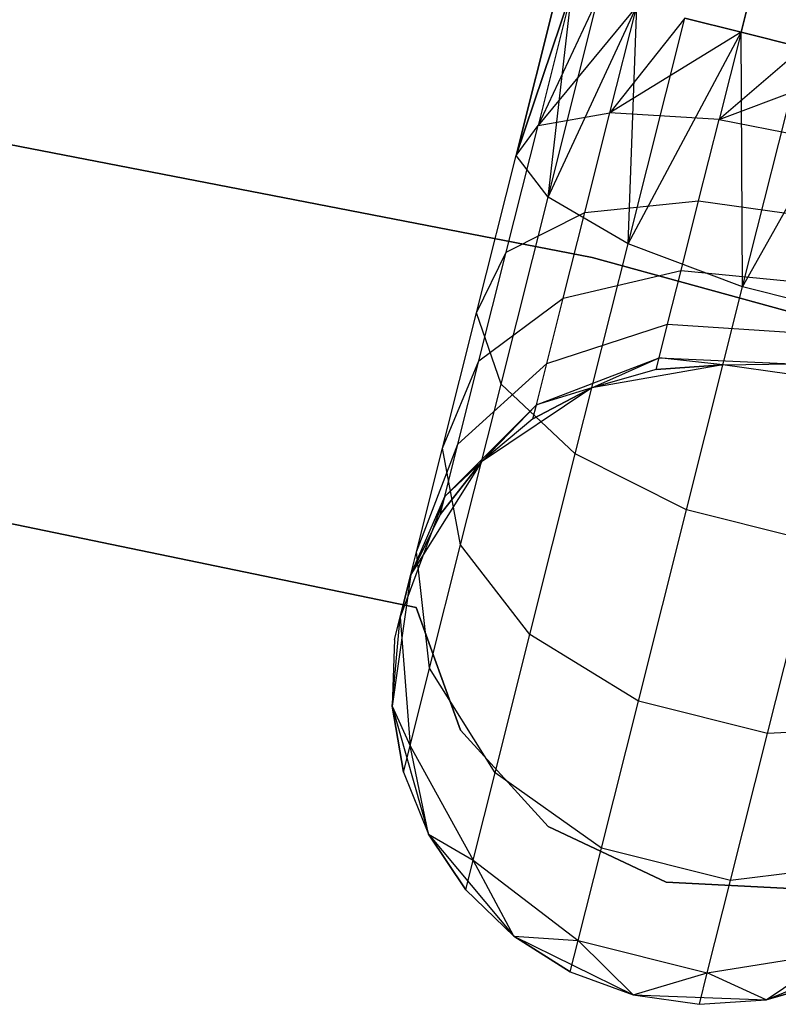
# Model space of a CAD drawing. Extents: x -189 to 189, y -189 to 189.
# Tile 470 of 591: x 7.9 to 10.27, y 38.99 to 42.07. Entities that reach past the tile are written whole.
import ezdxf

# ---------------------------------------------------------------- set-up
doc = ezdxf.new("R2010")
doc.units = 0
doc.header["$LTSCALE"] = 25.4
doc.layers.get('0').update_dxf_attribs({"linetype": 'CONTINUOUS'})

# ---------------------------------------------------------------- blocks, each defined once
blk = doc.blocks.new('CAMELEON-KENAI-C-12244_STL')
at = {"color": 0}
for p, q in [((40.7012, 163.4906, -10.4135), (10.153, 42.0316, -10.4135)), ((40.7012, 163.4906, -10.4135), (10.153, 42.0316, -10.4135)), ((10.153, 42.0316, -8.5864), (40.894, 163.4421, -8.5219)), ((10.153, 42.0316, -8.5864), (40.894, 163.4421, -8.5219)), ((9.4501, 41.6468, -9.5328), (9.583, 42.175, -9.6045)), ((9.583, 42.175, -9.3955), (9.4501, 41.6468, -9.5328)), ((9.583, 42.175, -9.3955), (9.4501, 41.6468, -9.5328)), ((9.4501, 41.6468, -9.5328), (9.583, 42.175, -9.6045)), ((9.4501, 41.6468, -9.5328), (9.6252, 42.1644, -9.809)), ((9.4501, 41.6468, -9.5328), (9.6252, 42.1644, -9.809)), ((9.6252, 42.1644, -9.191), (9.4501, 41.6468, -9.5328)), ((9.6252, 42.1644, -9.191), (9.4501, 41.6468, -9.5328)), ((9.6252, 42.1644, -9.191), (9.5184, 41.74, -9.1334)), ((9.6252, 42.1644, -9.191), (9.5184, 41.74, -9.1334)), ((9.5498, 41.5162, -9.9148), (9.6252, 42.1644, -9.809)), ((9.5498, 41.5162, -9.9148), (9.6252, 42.1644, -9.809)), ((9.7076, 42.1437, -9), (9.5184, 41.74, -9.1334)), ((9.7076, 42.1437, -9), (9.5184, 41.74, -9.1334)), ((9.5498, 41.5162, -9.9148), (9.7076, 42.1437, -10)), ((9.5498, 41.5162, -9.9148), (9.7076, 42.1437, -10)), ((9.8268, 42.1137, -8.8309), (9.5184, 41.74, -9.1334)), ((9.8268, 42.1137, -8.8309), (9.5184, 41.74, -9.1334)), ((9.5498, 41.5162, -9.9148), (9.8268, 42.1137, -10.1691)), ((9.5498, 41.5162, -9.9148), (9.8268, 42.1137, -10.1691)), ((9.7428, 41.7797, -8.7855), (9.8268, 42.1137, -8.8309)), ((9.7428, 41.7797, -8.7855), (9.8268, 42.1137, -8.8309)), ((9.8001, 41.3707, -10.2133), (9.8268, 42.1137, -10.1691)), ((9.8001, 41.3707, -10.2133), (9.8268, 42.1137, -10.1691)), ((9.9775, 42.0758, -8.691), (9.7428, 41.7797, -8.7855)), ((9.9775, 42.0758, -8.691), (9.7428, 41.7797, -8.7855)), ((9.8001, 41.3707, -10.2133), (9.9775, 42.0758, -10.309)), ((9.8001, 41.3707, -10.2133), (9.9775, 42.0758, -10.309)), ((9.9775, 42.0758, -10.309), (10.153, 42.0316, -10.4135)), ((10.153, 42.0316, -8.5864), (9.9775, 42.0758, -8.691)), ((10.153, 42.0316, -8.5864), (9.9775, 42.0758, -8.691)), ((9.9775, 42.0758, -10.309), (10.153, 42.0316, -10.4135)), ((10.153, 42.0316, -8.5864), (9.7428, 41.7797, -8.7855)), ((10.153, 42.0316, -8.5864), (9.7428, 41.7797, -8.7855)), ((9.8001, 41.3707, -10.2133), (10.153, 42.0316, -10.4135)), ((9.8001, 41.3707, -10.2133), (10.153, 42.0316, -10.4135)), ((10.153, 42.0316, -8.5864), (10.0844, 41.7589, -8.5494)), ((10.153, 42.0316, -8.5864), (10.0844, 41.7589, -8.5494)), ((10.1578, 41.2356, -10.3767), (10.153, 42.0316, -10.4135)), ((10.153, 42.0316, -10.4135), (10.3459, 41.9832, -10.4781)), ((10.1578, 41.2356, -10.3767), (10.153, 42.0316, -10.4135)), ((10.3459, 41.9832, -8.5219), (10.153, 42.0316, -8.5864)), ((10.3459, 41.9832, -8.5219), (10.153, 42.0316, -8.5864)), ((10.153, 42.0316, -10.4135), (10.3459, 41.9832, -10.4781)), ((10.3459, 41.9832, -8.5219), (10.0844, 41.7589, -8.5494)), ((10.3459, 41.9832, -8.5219), (10.0844, 41.7589, -8.5494)), ((10.1578, 41.2356, -10.3767), (10.3459, 41.9832, -10.4781)), ((10.1578, 41.2356, -10.3767), (10.3459, 41.9832, -10.4781)), ((6.4954, 41.9464, -1), (9.6878, 41.3273, -1)), ((9.6878, 41.3273, -8.5), (6.4954, 41.9464, -8.5)), ((9.6878, 41.3273, -8.5), (6.4954, 41.9464, -8.5)), ((6.4954, 41.9464, -1), (9.6878, 41.3273, -1)), ((10.0844, 41.7589, -8.5494), (10.5475, 41.9324, -8.5)), ((10.0844, 41.7589, -8.5494), (10.5475, 41.9324, -8.5)), ((10.1578, 41.2356, -10.3767), (10.5475, 41.9324, -10.5)), ((10.1578, 41.2356, -10.3767), (10.5475, 41.9324, -10.5)), ((9.5184, 41.74, -9.1334), (9.7428, 41.7797, -8.7855)), ((9.5184, 41.74, -9.1334), (9.7428, 41.7797, -8.7855)), ((9.6645, 41.4684, -8.6526), (9.7428, 41.7797, -8.7855)), ((9.6645, 41.4684, -8.6526), (9.7428, 41.7797, -8.7855)), ((10.0844, 41.7589, -8.5494), (9.7428, 41.7797, -8.7855)), ((10.0844, 41.7589, -8.5494), (9.7428, 41.7797, -8.7855)), ((9.4189, 41.3445, -8.9644), (9.5184, 41.74, -9.1334)), ((9.4189, 41.3445, -8.9644), (9.5184, 41.74, -9.1334)), ((9.4501, 41.6468, -9.5328), (9.5184, 41.74, -9.1334)), ((9.4501, 41.6468, -9.5328), (9.5184, 41.74, -9.1334)), ((10.0205, 41.5048, -8.4409), (10.0844, 41.7589, -8.5494)), ((10.0205, 41.5048, -8.4409), (10.0844, 41.7589, -8.5494)), ((10.0844, 41.7589, -8.5494), (10.4844, 41.6814, -8.4659)), ((10.0844, 41.7589, -8.5494), (10.4844, 41.6814, -8.4659)), ((9.3263, 41.1545, -9.3226), (9.4501, 41.6468, -9.5328)), ((9.3263, 41.1545, -9.3226), (9.4501, 41.6468, -9.5328)), ((9.5498, 41.5162, -9.9148), (9.4501, 41.6468, -9.5328)), ((9.5498, 41.5162, -9.9148), (9.4501, 41.6468, -9.5328)), ((9.4027, 40.9314, -9.6651), (9.5498, 41.5162, -9.9148)), ((9.4027, 40.9314, -9.6651), (9.5498, 41.5162, -9.9148)), ((9.8001, 41.3707, -10.2133), (9.5498, 41.5162, -9.9148)), ((9.8001, 41.3707, -10.2133), (9.5498, 41.5162, -9.9148)), ((9.6645, 41.4684, -8.6526), (10.0205, 41.5048, -8.4409)), ((9.6645, 41.4684, -8.6526), (10.0205, 41.5048, -8.4409)), ((9.9657, 41.2866, -8.2682), (10.0205, 41.5048, -8.4409)), ((9.9657, 41.2866, -8.2682), (10.0205, 41.5048, -8.4409)), ((10.0205, 41.5048, -8.4409), (10.4255, 41.4475, -8.366)), ((10.0205, 41.5048, -8.4409), (10.4255, 41.4475, -8.366)), ((9.4189, 41.3445, -8.9644), (9.6645, 41.4684, -8.6526)), ((9.4189, 41.3445, -8.9644), (9.6645, 41.4684, -8.6526)), ((9.5972, 41.2011, -8.4411), (9.6645, 41.4684, -8.6526)), ((9.5972, 41.2011, -8.4411), (9.6645, 41.4684, -8.6526)), ((9.6349, 40.7137, -9.9327), (9.8001, 41.3707, -10.2133)), ((9.6349, 40.7137, -9.9327), (9.8001, 41.3707, -10.2133)), ((10.1578, 41.2356, -10.3767), (9.8001, 41.3707, -10.2133)), ((10.1578, 41.2356, -10.3767), (9.8001, 41.3707, -10.2133)), ((9.3263, 41.1545, -9.3226), (9.4189, 41.3445, -8.9644)), ((9.3263, 41.1545, -9.3226), (9.4189, 41.3445, -8.9644)), ((9.3335, 41.0048, -8.6957), (9.4189, 41.3445, -8.9644)), ((9.3335, 41.0048, -8.6957), (9.4189, 41.3445, -8.9644)), ((9.6878, 41.3273, -1), (12.8235, 40.4656, -1)), ((12.8235, 40.4656, -8.5), (9.6878, 41.3273, -8.5)), ((9.6878, 41.3273, -8.5), (9.6878, 41.3273, -1)), ((9.6878, 41.3273, -8.5), (9.6878, 41.3273, -1)), ((12.8235, 40.4656, -8.5), (9.6878, 41.3273, -8.5)), ((9.6878, 41.3273, -1), (12.8235, 40.4656, -1)), ((9.5972, 41.2011, -8.4411), (9.9657, 41.2866, -8.2682)), ((9.5972, 41.2011, -8.4411), (9.9657, 41.2866, -8.2682)), ((9.9235, 41.1192, -8.0432), (9.9657, 41.2866, -8.2682)), ((9.9235, 41.1192, -8.0432), (9.9657, 41.2866, -8.2682)), ((9.9657, 41.2866, -8.2682), (10.375, 41.2467, -8.2071)), ((9.9657, 41.2866, -8.2682), (10.375, 41.2467, -8.2071)), ((9.9827, 40.5391, -10.0792), (10.1578, 41.2356, -10.3767)), ((9.9827, 40.5391, -10.0792), (10.1578, 41.2356, -10.3767)), ((10.5611, 41.1342, -10.3767), (10.1578, 41.2356, -10.3767)), ((10.5611, 41.1342, -10.3767), (10.1578, 41.2356, -10.3767)), ((9.3335, 41.0048, -8.6957), (9.5972, 41.2011, -8.4411)), ((9.3335, 41.0048, -8.6957), (9.5972, 41.2011, -8.4411)), ((9.5457, 40.9959, -8.1654), (9.5972, 41.2011, -8.4411)), ((9.5457, 40.9959, -8.1654), (9.5972, 41.2011, -8.4411)), ((9.22, 40.7318, -8.9881), (9.3263, 41.1545, -9.3226)), ((9.22, 40.7318, -8.9881), (9.3263, 41.1545, -9.3226)), ((9.4027, 40.9314, -9.6651), (9.3263, 41.1545, -9.3226)), ((9.4027, 40.9314, -9.6651), (9.3263, 41.1545, -9.3226)), ((9.5457, 40.9959, -8.1654), (9.9235, 41.1192, -8.0432)), ((9.5457, 40.9959, -8.1654), (9.9235, 41.1192, -8.0432)), ((9.8971, 41.0139, -7.7812), (9.9235, 41.1192, -8.0432)), ((9.8971, 41.0139, -7.7812), (9.9235, 41.1192, -8.0432)), ((9.9235, 41.1192, -8.0432), (10.3363, 41.0926, -8)), ((9.9235, 41.1192, -8.0432), (10.3363, 41.0926, -8)), ((9.22, 40.7318, -8.9881), (9.3335, 41.0048, -8.6957)), ((9.22, 40.7318, -8.9881), (9.3335, 41.0048, -8.6957)), ((9.268, 40.7442, -8.3455), (9.3335, 41.0048, -8.6957)), ((9.268, 40.7442, -8.3455), (9.3335, 41.0048, -8.6957)), ((9.268, 40.7442, -8.3455), (9.5457, 40.9959, -8.1654)), ((9.268, 40.7442, -8.3455), (9.5457, 40.9959, -8.1654)), ((9.5132, 40.867, -7.8445), (9.8971, 41.0139, -7.7812)), ((9.5132, 40.867, -7.8445), (9.8971, 41.0139, -7.7812)), ((9.5132, 40.867, -7.8445), (9.5457, 40.9959, -8.1654)), ((9.5132, 40.867, -7.8445), (9.5457, 40.9959, -8.1654)), ((9.687, 40.9208, -7.5), (9.8971, 41.0139, -7.7812)), ((9.687, 40.9208, -7.5), (9.8971, 41.0139, -7.7812)), ((10.0966, 40.9922, -2), (9.687, 40.9208, -2)), ((10.0966, 40.9922, -2), (9.687, 40.9208, -2)), ((9.888, 40.978, -7.5), (9.8971, 41.0139, -7.7812)), ((9.888, 40.978, -7.5), (9.8971, 41.0139, -7.7812)), ((10.0966, 40.9922, -7.5), (9.888, 40.978, -7.5)), ((9.888, 40.978, -7.5), (10.0966, 40.9922, -2)), ((9.888, 40.978, -7.5), (10.0966, 40.9922, -2)), ((10.0966, 40.9922, -7.5), (9.888, 40.978, -7.5)), ((10.0966, 40.9922, -7.5), (9.8971, 41.0139, -7.7812)), ((9.8971, 41.0139, -7.7812), (10.3119, 40.9957, -7.7588)), ((9.8971, 41.0139, -7.7812), (10.3119, 40.9957, -7.7588)), ((10.0966, 40.9922, -7.5), (9.8971, 41.0139, -7.7812)), ((10.0966, 40.9922, -7.5), (10.3119, 40.9957, -7.7588)), ((10.0966, 40.9922, -7.5), (10.3119, 40.9957, -7.7588)), ((10.3036, 40.9626, -2), (10.0966, 40.9922, -2)), ((10.3036, 40.9626, -7.5), (10.0966, 40.9922, -7.5)), ((10.0966, 40.9922, -7.5), (10.0966, 40.9922, -2)), ((10.3036, 40.9626, -2), (10.0966, 40.9922, -2)), ((10.0966, 40.9922, -7.5), (10.0966, 40.9922, -2)), ((10.3036, 40.9626, -7.5), (10.0966, 40.9922, -7.5)), ((9.888, 40.978, -7.5), (9.687, 40.9208, -2)), ((9.888, 40.978, -7.5), (9.687, 40.9208, -7.5)), ((9.888, 40.978, -7.5), (9.687, 40.9208, -2)), ((9.888, 40.978, -7.5), (9.687, 40.9208, -7.5)), ((9.2764, 40.4293, -9.2678), (9.4027, 40.9314, -9.6651)), ((9.2764, 40.4293, -9.2678), (9.4027, 40.9314, -9.6651)), ((9.6349, 40.7137, -9.9327), (9.4027, 40.9314, -9.6651)), ((9.6349, 40.7137, -9.9327), (9.4027, 40.9314, -9.6651)), ((9.687, 40.9208, -2), (9.3417, 40.689, -2)), ((9.687, 40.9208, -2), (9.3417, 40.689, -2)), ((9.687, 40.9208, -7.5), (9.5022, 40.823, -7.5)), ((9.5022, 40.823, -7.5), (9.687, 40.9208, -2)), ((9.5022, 40.823, -7.5), (9.687, 40.9208, -2)), ((9.687, 40.9208, -7.5), (9.5022, 40.823, -7.5)), ((9.687, 40.9208, -7.5), (9.5132, 40.867, -7.8445)), ((9.687, 40.9208, -7.5), (9.5132, 40.867, -7.8445)), ((9.687, 40.9208, -7.5), (9.687, 40.9208, -2)), ((9.687, 40.9208, -7.5), (9.687, 40.9208, -2)), ((9.5132, 40.867, -7.8445), (9.2268, 40.5804, -7.9377)), ((9.5132, 40.867, -7.8445), (9.2268, 40.5804, -7.9377)), ((9.3417, 40.689, -7.5), (9.5132, 40.867, -7.8445)), ((9.3417, 40.689, -7.5), (9.5132, 40.867, -7.8445)), ((9.5022, 40.823, -7.5), (9.5132, 40.867, -7.8445)), ((9.5022, 40.823, -7.5), (9.5132, 40.867, -7.8445)), ((9.5022, 40.823, -7.5), (9.3417, 40.689, -2)), ((9.5022, 40.823, -7.5), (9.3417, 40.689, -7.5)), ((9.5022, 40.823, -7.5), (9.3417, 40.689, -2)), ((9.5022, 40.823, -7.5), (9.3417, 40.689, -7.5)), ((9.1385, 40.4075, -8.5523), (9.268, 40.7442, -8.3455)), ((9.1385, 40.4075, -8.5523), (9.268, 40.7442, -8.3455)), ((9.1385, 40.4075, -8.5523), (9.22, 40.7318, -8.9881)), ((9.1385, 40.4075, -8.5523), (9.22, 40.7318, -8.9881)), ((9.2764, 40.4293, -9.2678), (9.22, 40.7318, -8.9881)), ((9.2764, 40.4293, -9.2678), (9.22, 40.7318, -8.9881)), ((9.2268, 40.5804, -7.9377), (9.268, 40.7442, -8.3455)), ((9.2268, 40.5804, -7.9377), (9.268, 40.7442, -8.3455)), ((9.3417, 40.689, -2), (9.1207, 40.3368, -2)), ((9.3417, 40.689, -2), (9.1207, 40.3368, -2)), ((9.3417, 40.689, -7.5), (9.2127, 40.5245, -7.5)), ((9.2127, 40.5245, -7.5), (9.3417, 40.689, -2)), ((9.2127, 40.5245, -7.5), (9.3417, 40.689, -2)), ((9.3417, 40.689, -7.5), (9.2127, 40.5245, -7.5)), ((9.3417, 40.689, -7.5), (9.2268, 40.5804, -7.9377)), ((9.3417, 40.689, -7.5), (9.2268, 40.5804, -7.9377)), ((9.3417, 40.689, -7.5), (9.3417, 40.689, -2)), ((9.3417, 40.689, -7.5), (9.3417, 40.689, -2)), ((9.493, 40.1495, -9.4863), (9.6349, 40.7137, -9.9327)), ((9.493, 40.1495, -9.4863), (9.6349, 40.7137, -9.9327)), ((9.9827, 40.5391, -10.0792), (9.6349, 40.7137, -9.9327)), ((9.9827, 40.5391, -10.0792), (9.6349, 40.7137, -9.9327)), ((9.2268, 40.5804, -7.9377), (9.0872, 40.2036, -8.0447)), ((9.2268, 40.5804, -7.9377), (9.0872, 40.2036, -8.0447)), ((9.1207, 40.3368, -7.5), (9.2268, 40.5804, -7.9377)), ((9.1207, 40.3368, -7.5), (9.2268, 40.5804, -7.9377)), ((9.2127, 40.5245, -7.5), (9.2268, 40.5804, -7.9377)), ((9.2127, 40.5245, -7.5), (9.2268, 40.5804, -7.9377)), ((7.596, 40.5528, -2), (9.1374, 40.2342, -2)), ((9.1374, 40.2342, -4), (7.596, 40.5528, -4)), ((9.1374, 40.2342, -4), (7.596, 40.5528, -4)), ((7.596, 40.5528, -2), (9.1374, 40.2342, -2)), ((9.8322, 39.9409, -9.6059), (9.9827, 40.5391, -10.0792)), ((9.8322, 39.9409, -9.6059), (9.9827, 40.5391, -10.0792)), ((10.3859, 40.4376, -10.0792), (9.9827, 40.5391, -10.0792)), ((10.3859, 40.4376, -10.0792), (9.9827, 40.5391, -10.0792)), ((9.2127, 40.5245, -7.5), (9.1207, 40.3368, -2)), ((9.2127, 40.5245, -7.5), (9.1207, 40.3368, -7.5)), ((9.2127, 40.5245, -7.5), (9.1207, 40.3368, -2)), ((9.2127, 40.5245, -7.5), (9.1207, 40.3368, -7.5)), ((9.0872, 40.2036, -8.0447), (9.1385, 40.4075, -8.5523)), ((9.0872, 40.2036, -8.0447), (9.1385, 40.4075, -8.5523)), ((9.1795, 40.044, -8.75), (9.1385, 40.4075, -8.5523)), ((9.1795, 40.044, -8.75), (9.1385, 40.4075, -8.5523)), ((9.1795, 40.044, -8.75), (9.2764, 40.4293, -9.2678)), ((9.1795, 40.044, -8.75), (9.2764, 40.4293, -9.2678)), ((9.493, 40.1495, -9.4863), (9.2764, 40.4293, -9.2678)), ((9.493, 40.1495, -9.4863), (9.2764, 40.4293, -9.2678)), ((10.2355, 39.8395, -9.6059), (10.3859, 40.4376, -10.0792)), ((10.2355, 39.8395, -9.6059), (10.3859, 40.4376, -10.0792)), ((9.1207, 40.3368, -2), (9.062, 39.9251, -2)), ((9.1207, 40.3368, -2), (9.062, 39.9251, -2)), ((9.0697, 40.1341, -7.5), (9.1207, 40.3368, -2)), ((9.0697, 40.1341, -7.5), (9.1207, 40.3368, -2)), ((9.1207, 40.3368, -7.5), (9.0872, 40.2036, -8.0447)), ((9.1207, 40.3368, -7.5), (9.0872, 40.2036, -8.0447)), ((9.1207, 40.3368, -7.5), (9.1207, 40.3368, -2)), ((9.1207, 40.3368, -7.5), (9.1207, 40.3368, -2)), ((9.1374, 40.2342, -2), (9.1374, 40.2342, -4)), ((9.1374, 40.2342, -2), (9.1374, 40.2342, -4)), ((9.1374, 40.2342, -2), (9.2762, 39.8508, -2)), ((9.2762, 39.8508, -4), (9.1374, 40.2342, -4)), ((9.2762, 39.8508, -4), (9.1374, 40.2342, -4)), ((9.1374, 40.2342, -2), (9.2762, 39.8508, -2)), ((9.062, 39.9251, -7.5), (9.0872, 40.2036, -8.0447)), ((9.062, 39.9251, -7.5), (9.0872, 40.2036, -8.0447)), ((9.0697, 40.1341, -7.5), (9.0872, 40.2036, -8.0447)), ((9.0697, 40.1341, -7.5), (9.0872, 40.2036, -8.0447)), ((9.0872, 40.2036, -8.0447), (9.1186, 39.8018, -8.147)), ((9.0872, 40.2036, -8.0447), (9.1186, 39.8018, -8.147)), ((9.0697, 40.1341, -7.5), (9.062, 39.9251, -2)), ((9.0697, 40.1341, -7.5), (9.062, 39.9251, -7.5)), ((9.0697, 40.1341, -7.5), (9.062, 39.9251, -2)), ((9.0697, 40.1341, -7.5), (9.062, 39.9251, -7.5)), ((9.3841, 39.7166, -8.9045), (9.493, 40.1495, -9.4863)), ((9.3841, 39.7166, -8.9045), (9.493, 40.1495, -9.4863)), ((9.8322, 39.9409, -9.6059), (9.493, 40.1495, -9.4863)), ((9.8322, 39.9409, -9.6059), (9.493, 40.1495, -9.4863)), ((9.1186, 39.8018, -8.147), (9.1795, 40.044, -8.75)), ((9.1186, 39.8018, -8.147), (9.1795, 40.044, -8.75)), ((9.3841, 39.7166, -8.9045), (9.1795, 40.044, -8.75)), ((9.3841, 39.7166, -8.9045), (9.1795, 40.044, -8.75)), ((9.062, 39.9251, -2), (9.1758, 39.5252, -2)), ((9.062, 39.9251, -7.5), (9.062, 39.9251, -2)), ((9.062, 39.9251, -7.5), (9.062, 39.9251, -2)), ((9.062, 39.9251, -7.5), (9.0978, 39.7192, -7.5)), ((9.0978, 39.7192, -7.5), (9.062, 39.9251, -2)), ((9.0978, 39.7192, -7.5), (9.062, 39.9251, -2)), ((9.062, 39.9251, -2), (9.1758, 39.5252, -2)), ((9.062, 39.9251, -7.5), (9.0978, 39.7192, -7.5)), ((9.062, 39.9251, -7.5), (9.1186, 39.8018, -8.147)), ((9.062, 39.9251, -7.5), (9.1186, 39.8018, -8.147)), ((9.7168, 39.4819, -8.9891), (9.8322, 39.9409, -9.6059)), ((9.7168, 39.4819, -8.9891), (9.8322, 39.9409, -9.6059)), ((10.2355, 39.8395, -9.6059), (9.8322, 39.9409, -9.6059)), ((10.2355, 39.8395, -9.6059), (9.8322, 39.9409, -9.6059)), ((10.633, 39.8628, -9.4863), (10.2355, 39.8395, -9.6059)), ((10.633, 39.8628, -9.4863), (10.2355, 39.8395, -9.6059)), ((9.2762, 39.8508, -2), (9.2762, 39.8508, -4)), ((9.2762, 39.8508, -2), (9.2762, 39.8508, -4)), ((9.2762, 39.8508, -2), (9.5506, 39.5493, -2)), ((9.5506, 39.5493, -4), (9.2762, 39.8508, -4)), ((9.5506, 39.5493, -4), (9.2762, 39.8508, -4)), ((9.2762, 39.8508, -2), (9.5506, 39.5493, -2)), ((10.12, 39.3805, -8.9891), (10.2355, 39.8395, -9.6059)), ((10.12, 39.3805, -8.9891), (10.2355, 39.8395, -9.6059)), ((9.0978, 39.7192, -7.5), (9.1186, 39.8018, -8.147)), ((9.0978, 39.7192, -7.5), (9.1186, 39.8018, -8.147)), ((9.1758, 39.5252, -7.5), (9.1186, 39.8018, -8.147)), ((9.1186, 39.8018, -8.147), (9.3156, 39.4445, -8.227)), ((9.1758, 39.5252, -7.5), (9.1186, 39.8018, -8.147)), ((9.1186, 39.8018, -8.147), (9.3156, 39.4445, -8.227)), ((9.0978, 39.7192, -7.5), (9.1758, 39.5252, -2)), ((9.0978, 39.7192, -7.5), (9.1758, 39.5252, -7.5)), ((9.0978, 39.7192, -7.5), (9.1758, 39.5252, -2)), ((9.0978, 39.7192, -7.5), (9.1758, 39.5252, -7.5)), ((9.3156, 39.4445, -8.227), (9.3841, 39.7166, -8.9045)), ((9.3156, 39.4445, -8.227), (9.3841, 39.7166, -8.9045)), ((9.7168, 39.4819, -8.9891), (9.3841, 39.7166, -8.9045)), ((9.7168, 39.4819, -8.9891), (9.3841, 39.7166, -8.9045)), ((9.5506, 39.5493, -2), (9.5506, 39.5493, -4)), ((9.5506, 39.5493, -2), (9.5506, 39.5493, -4)), ((9.5506, 39.5493, -2), (9.9192, 39.375, -2)), ((9.9192, 39.375, -4), (9.5506, 39.5493, -4)), ((9.9192, 39.375, -4), (9.5506, 39.5493, -4)), ((9.5506, 39.5493, -2), (9.9192, 39.375, -2)), ((9.1758, 39.5252, -2), (9.4424, 39.2061, -2)), ((9.1758, 39.5252, -7.5), (9.1758, 39.5252, -2)), ((9.1758, 39.5252, -7.5), (9.1758, 39.5252, -2)), ((9.1758, 39.5252, -7.5), (9.2923, 39.3516, -7.5)), ((9.2923, 39.3516, -7.5), (9.1758, 39.5252, -2)), ((9.2923, 39.3516, -7.5), (9.1758, 39.5252, -2)), ((9.1758, 39.5252, -2), (9.4424, 39.2061, -2)), ((9.1758, 39.5252, -7.5), (9.2923, 39.3516, -7.5)), ((9.1758, 39.5252, -7.5), (9.3156, 39.4445, -8.227)), ((9.1758, 39.5252, -7.5), (9.3156, 39.4445, -8.227)), ((9.6442, 39.1934, -8.2708), (9.7168, 39.4819, -8.9891)), ((9.6442, 39.1934, -8.2708), (9.7168, 39.4819, -8.9891)), ((10.12, 39.3805, -8.9891), (9.7168, 39.4819, -8.9891)), ((10.12, 39.3805, -8.9891), (9.7168, 39.4819, -8.9891)), ((9.2923, 39.3516, -7.5), (9.3156, 39.4445, -8.227)), ((9.2923, 39.3516, -7.5), (9.3156, 39.4445, -8.227)), ((9.4424, 39.2061, -7.5), (9.3156, 39.4445, -8.227)), ((9.3156, 39.4445, -8.227), (9.6442, 39.1934, -8.2708)), ((9.4424, 39.2061, -7.5), (9.3156, 39.4445, -8.227)), ((9.3156, 39.4445, -8.227), (9.6442, 39.1934, -8.2708)), ((10.5242, 39.4299, -8.9045), (10.12, 39.3805, -8.9891)), ((10.5242, 39.4299, -8.9045), (10.12, 39.3805, -8.9891)), ((9.9192, 39.375, -2), (9.9192, 39.375, -4)), ((9.9192, 39.375, -2), (9.9192, 39.375, -4)), ((9.9192, 39.375, -2), (10.3263, 39.3542, -2)), ((10.3263, 39.3542, -4), (9.9192, 39.375, -4)), ((10.3263, 39.3542, -4), (9.9192, 39.375, -4)), ((9.9192, 39.375, -2), (10.3263, 39.3542, -2)), ((10.0475, 39.0919, -8.2708), (10.12, 39.3805, -8.9891)), ((10.0475, 39.0919, -8.2708), (10.12, 39.3805, -8.9891)), ((9.2923, 39.3516, -7.5), (9.4424, 39.2061, -2)), ((9.2923, 39.3516, -7.5), (9.4424, 39.2061, -7.5)), ((9.2923, 39.3516, -7.5), (9.4424, 39.2061, -2)), ((9.2923, 39.3516, -7.5), (9.4424, 39.2061, -7.5)), ((9.4424, 39.2061, -2), (9.8157, 39.023, -2)), ((9.4424, 39.2061, -7.5), (9.4424, 39.2061, -2)), ((9.4424, 39.2061, -7.5), (9.4424, 39.2061, -2)), ((9.4424, 39.2061, -7.5), (9.6194, 39.095, -7.5)), ((9.6194, 39.095, -7.5), (9.4424, 39.2061, -2)), ((9.6194, 39.095, -7.5), (9.4424, 39.2061, -2)), ((9.4424, 39.2061, -2), (9.8157, 39.023, -2)), ((9.4424, 39.2061, -7.5), (9.6194, 39.095, -7.5)), ((9.4424, 39.2061, -7.5), (9.6442, 39.1934, -8.2708)), ((9.4424, 39.2061, -7.5), (9.6442, 39.1934, -8.2708)), ((9.6194, 39.095, -7.5), (9.6442, 39.1934, -8.2708)), ((9.6194, 39.095, -7.5), (9.6442, 39.1934, -8.2708)), ((9.8157, 39.023, -7.5), (9.6442, 39.1934, -8.2708)), ((9.6442, 39.1934, -8.2708), (10.0475, 39.0919, -8.2708)), ((9.8157, 39.023, -7.5), (9.6442, 39.1934, -8.2708)), ((9.6442, 39.1934, -8.2708), (10.0475, 39.0919, -8.2708)), ((10.0475, 39.0919, -8.2708), (10.4557, 39.1577, -8.227)), ((10.0475, 39.0919, -8.2708), (10.4557, 39.1577, -8.227)), ((10.2313, 39.0077, -2), (10.6172, 39.1627, -2)), ((10.2313, 39.0077, -2), (10.6172, 39.1627, -2)), ((10.2313, 39.0077, -7.5), (10.4557, 39.1577, -8.227)), ((10.2313, 39.0077, -7.5), (10.4557, 39.1577, -8.227)), ((9.6194, 39.095, -7.5), (9.8157, 39.023, -2)), ((9.6194, 39.095, -7.5), (9.8157, 39.023, -2)), ((9.6194, 39.095, -7.5), (9.8157, 39.023, -7.5)), ((9.6194, 39.095, -7.5), (9.8157, 39.023, -7.5)), ((9.8157, 39.023, -7.5), (10.0475, 39.0919, -8.2708)), ((9.8157, 39.023, -7.5), (10.0475, 39.0919, -8.2708)), ((10.0227, 38.9935, -7.5), (10.0475, 39.0919, -8.2708)), ((10.0227, 38.9935, -7.5), (10.0475, 39.0919, -8.2708)), ((10.2313, 39.0077, -7.5), (10.0475, 39.0919, -8.2708)), ((10.2313, 39.0077, -7.5), (10.0475, 39.0919, -8.2708)), ((10.2313, 39.0077, -7.5), (10.4324, 39.0649, -7.5)), ((10.4324, 39.0649, -7.5), (10.2313, 39.0077, -2)), ((10.4324, 39.0649, -7.5), (10.2313, 39.0077, -2)), ((10.2313, 39.0077, -7.5), (10.4324, 39.0649, -7.5)), ((9.8157, 39.023, -2), (10.2313, 39.0077, -2)), ((9.8157, 39.023, -2), (10.2313, 39.0077, -2)), ((9.8157, 39.023, -2), (10.0227, 38.9935, -7.5)), ((9.8157, 39.023, -7.5), (9.8157, 39.023, -2)), ((9.8157, 39.023, -7.5), (9.8157, 39.023, -2)), ((9.8157, 39.023, -7.5), (10.0227, 38.9935, -7.5)), ((9.8157, 39.023, -2), (10.0227, 38.9935, -7.5)), ((9.8157, 39.023, -7.5), (10.0227, 38.9935, -7.5)), ((10.0227, 38.9935, -7.5), (10.2313, 39.0077, -2)), ((10.0227, 38.9935, -7.5), (10.2313, 39.0077, -7.5)), ((10.0227, 38.9935, -7.5), (10.2313, 39.0077, -2)), ((10.0227, 38.9935, -7.5), (10.2313, 39.0077, -7.5)), ((10.2313, 39.0077, -7.5), (10.2313, 39.0077, -2)), ((10.2313, 39.0077, -7.5), (10.2313, 39.0077, -2))]:
    blk.add_line(p, q, dxfattribs=at)

msp = doc.modelspace()

# ---------------------------------------------------------------- block references
at = {"color": 0}
msp.add_blockref('CAMELEON-KENAI-C-12244_STL', (0, 0), dxfattribs=at)

doc.saveas('drawing.dxf')
